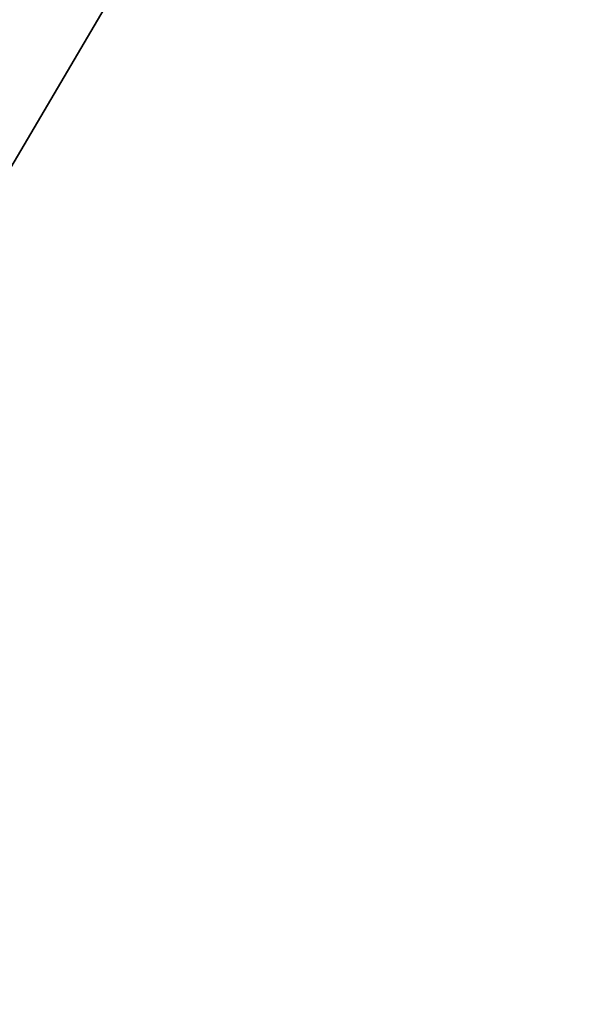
# Model space of a CAD drawing. Header units: millimetres. Extents: x -41 to 11, y -3 to 963.
# Tile 558 of 656: x -31.76 to -28.1, y 587.37 to 593.87. Entities that reach past the tile are written whole.
import ezdxf

# ---------------------------------------------------------------- set-up
doc = ezdxf.new("R2010")
doc.units = ezdxf.units.MM
doc.header["$LTSCALE"] = 65.185185
for name, color, linetype in [('3242', 7, 'CONTINUOUS'), ('3244', 7, 'CONTINUOUS'), ('3305', 7, 'CONTINUOUS'), ('3306', 7, 'CONTINUOUS')]:
    doc.layers.add(name, color=color, linetype=linetype)

msp = doc.modelspace()

# ---------------------------------------------------------------- linework, layer by layer
at = {"layer": '3242', "linetype": 'Continuous'}
for points in [[(9.125, 662.5, -93.5), (9.125, 577.5, -93.5), (-40.875, 662.5, -93.5), (9.125, 662.5, -93.5)], [(9.125, 577.5, -93.5), (-40.875, 577.5, -93.5), (-40.875, 662.5, -93.5), (9.125, 577.5, -93.5)]]:
    msp.add_3dface(points, dxfattribs=at)
at = {"layer": '3244', "linetype": 'Continuous'}
for points in [[(-40.875, 577.5, -8.5), (9.125, 662.5, -8.5), (-40.875, 662.5, -8.5), (-40.875, 577.5, -8.5)], [(9.125, 577.5, -8.5), (9.125, 662.5, -8.5), (-40.875, 577.5, -8.5), (9.125, 577.5, -8.5)]]:
    msp.add_3dface(points, dxfattribs=at)
at = {"layer": '3305', "linetype": 'Continuous'}
for points in [[(-40.875, 659.8, -90.8), (-40.875, 580.2, -90.8), (-15.675, 659.8, -90.8), (-40.875, 659.8, -90.8)], [(-40.875, 580.2, -90.8), (-15.675, 580.2, -90.8), (-15.675, 659.8, -90.8), (-40.875, 580.2, -90.8)]]:
    msp.add_3dface(points, dxfattribs=at)
at = {"layer": '3306', "linetype": 'Continuous'}
for points in [[(-15.675, 580.2, -11.2), (-40.875, 659.8, -11.2), (-15.675, 659.8, -11.2), (-15.675, 580.2, -11.2)], [(-40.875, 580.2, -11.2), (-40.875, 659.8, -11.2), (-15.675, 580.2, -11.2), (-40.875, 580.2, -11.2)]]:
    msp.add_3dface(points, dxfattribs=at)

doc.saveas('drawing.dxf')
